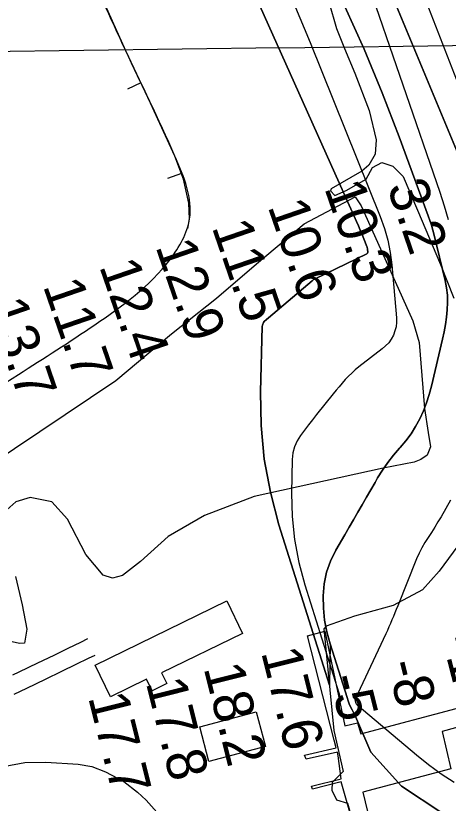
# Model space of a CAD drawing. Extents: x 3598634 to 3636690, y 517270 to 542944.
# Drawn here: x 3630516 to 3631242, y 527737 to 529058 of the extents above; entities that cross this region are included whole.
import ezdxf

# ---------------------------------------------------------------- set-up
doc = ezdxf.new("R2010")
doc.units = 0
for name, color, linetype in [('V-BLDG-OTLN', 7, 'Continuous'), ('V-BORW-LINE', 7, 'Continuous'), ('V-CHAN-DOCK', 7, 'Continuous'), ('V-GRID-MAJR', 7, 'Continuous'), ('V-RIVR-EDGE', 7, 'Continuous'), ('V-RIVR-RANG', 7, 'Continuous'), ('V-ROAD-CNTR', 7, 'Continuous'), ('V-SITE-VEGE', 7, 'Continuous'), ('V-TOPO-DPTH', 7, 'Continuous'), ('V-TOPO-MINR', 7, 'Continuous'), ('V-TOPO-WATR', 7, 'Continuous')]:
    doc.layers.add(name, color=color, linetype=linetype)

msp = doc.modelspace()

# ---------------------------------------------------------------- linework, layer by layer
at = {"layer": 'V-BLDG-OTLN'}
for points in [[(3630649.8, 527968.9), (3630870.5, 528076.5), (3630897.1, 528022.1), (3630761.2, 527955.9), (3630769.9, 527938), (3630745.5, 527926.1), (3630736.1, 527945.4), (3630675.6, 527915.9)], [(3630825.2, 527865.4), (3630920, 527890.6), (3630935.4, 527832.5), (3630840.6, 527807.3)]]:
    msp.add_lwpolyline(points, close=True, dxfattribs=at)
at = {"layer": 'V-BORW-LINE'}
for p, q in [((3630726.5, 528945.6), (3630703.9, 528934.9)), ((3630794.5, 528793.6), (3630771.1, 528784.8))]:
    msp.add_line(p, q, dxfattribs=at)
msp.add_lwpolyline([(3630805.5, 528701), (3630808.3, 528717.1), (3630806.9, 528743.6), (3630798.2, 528783.9), (3630783.6, 528822.7), (3630742.9, 528911.2), (3630701.2, 528998.9), (3630661.6, 529087.8), (3630639.5, 529131.9), (3630621.8, 529159.4)], dxfattribs=at)
msp.add_spline([(3630492.8, 529217.4), (3630529.1, 529252.2), (3630611.1, 529176.1), (3630701.2, 528998.9), (3630783.6, 528822.7), (3630808.3, 528717.1), (3630775.6, 528649.4), (3630649.2, 528539.7), (3630520.9, 528456.4), (3630352.3, 528348.3), (3630181.4, 528227.1), (3630070.5, 528177), (3630005.7, 528206.7), (3629962.6, 528357.3), (3629907.8, 528533.1), (3629869, 528623.8), (3629878, 528716.3), (3630034.9, 528854.7), (3630229.1, 529014.8), (3630347.2, 529104), (3630425.9, 529174.9), (3630492.8, 529217.4)], degree=3, dxfattribs=at)
at = {"layer": 'V-CHAN-DOCK'}
for points in [[(3631051.1, 527843.2), (3631006.3, 528018.1), (3631035.3, 528025.8), (3631069, 527867.4), (3631090.2, 527872.1), (3631095.9, 527853.5)], [(3631095.9, 527853.5), (3631263.9, 527898.2), (3631270.9, 527868.1), (3631232.3, 527857.6)], [(3631232.3, 527857.6), (3631246.6, 527795.2), (3631099.1, 527756), (3631111, 527707.5), (3631118.8, 527709.3), (3631144, 527623.4), (3631296.4, 527667.2), (3631305.2, 527628), (3631181.2, 527598.1), (3631183.5, 527587.9), (3631153.9, 527574.4), (3631161.8, 527540.5), (3631131.2, 527533.1), (3631062.5, 527773.5), (3631014.4, 527761.2), (3631013, 527766.1), (3631062.4, 527778.4), (3631057.8, 527816.8)], [(3631001.1, 527818.2), (3631054.1, 527830.2), (3631051.1, 527843.2)], [(3631057.8, 527816.8), (3631056.3, 527823.2), (3631004.1, 527811), (3631001.1, 527818.2)]]:
    msp.add_lwpolyline(points, dxfattribs=at)
at = {"layer": 'V-GRID-MAJR'}
msp.add_spline([(3602797.9, 528737.7), (3608075.8, 528784.9), (3613353.8, 528832.9), (3618631.7, 528881.6), (3623909.7, 528931.1), (3629187.6, 528981.4), (3634465.5, 529032.5), (3634465.6, 529032.5)], degree=3, dxfattribs=at)
at = {"layer": 'V-RIVR-EDGE'}
for points in [[(3631042, 529081.1), (3631055.1, 529036.7), (3631068.2, 529003), (3631085.5, 528961.5), (3631109.4, 528899.1), (3631121.3, 528849.8), (3631120, 528825.8), (3631109.2, 528807.2), (3631097.1, 528797)], [(3631097.1, 528797), (3631046, 528767.7), (3631044.8, 528764.1), (3631052, 528756.3), (3631071.2, 528764.7), (3631104.9, 528783.8), (3631115.2, 528803.6), (3631130.8, 528812), (3631149.4, 528805.9), (3631166.8, 528788.5), (3631190.6, 528732), (3631229.4, 528640.6), (3631251.5, 528584.1)], [(3631281.8, 528201), (3631227, 528126.7), (3631199.3, 528095), (3631150, 528068.7), (3631085.1, 528050.9), (3631037.6, 528034.2), (3631033.4, 528030), (3631050.4, 527859.4), (3631065.8, 527790.4), (3631047.8, 527772.4), (3631047.1, 527759.2), (3631054.9, 527743), (3631073.5, 527737.5), (3631130, 527537.5)]]:
    msp.add_lwpolyline(points, dxfattribs=at)
at = {"layer": 'V-ROAD-CNTR'}
for points in [[(3630511.7, 527952.5), (3630522.3, 527957.6), (3630553.5, 527972.6), (3630580.8, 527985.8), (3630604.6, 527997.4), (3630625.5, 528007.5), (3630637.6, 528013.5)], [(3630513.8, 527920.4), (3630524.6, 527925.4), (3630535.3, 527930.5), (3630566.5, 527945.6), (3630593.9, 527958.8), (3630617.8, 527970.4), (3630638.7, 527980.6), (3630649.6, 527985.9)]]:
    msp.add_lwpolyline(points, dxfattribs=at)
at = {"layer": 'V-SITE-VEGE'}
for points in [[(3630428.9, 528275.3), (3630684.2, 528446.3), (3630777.7, 528524.6), (3630853.4, 528584.1), (3630920.6, 528642.1), (3631000.4, 528708.7), (3631086.2, 528754.5), (3631096.5, 528739.3), (3631183, 528546.4), (3631193.7, 528510.2), (3631202.3, 528399.4), (3631208.9, 528358.9), (3631212.4, 528335.1), (3631207.1, 528320.9), (3631196.1, 528313.6), (3631185, 528309.1), (3631133.3, 528299.3), (3630916.8, 528251.5), (3630833.4, 528219.9), (3630772.5, 528184.6), (3630725.9, 528142.6), (3630695.6, 528119.3), (3630678.9, 528114.7), (3630663.3, 528119.9), (3630634.3, 528154.3), (3630603.2, 528213.8), (3630577.2, 528242.6), (3630540.5, 528250.1), (3630516.8, 528242.5), (3630501.7, 528229.4)], [(3630515.9, 528117.4), (3630527, 528070), (3630535, 528029.5), (3630531.4, 528005.5), (3630523, 528005.3), (3630510.3, 528007.8)], [(3630277.2, 527731.2), (3630306, 527743.4), (3630335, 527753.8), (3630360.8, 527762.6), (3630430.5, 527782.7), (3630462.6, 527791.4), (3630498.8, 527799.6), (3630531.5, 527805.9), (3630566.7, 527806.5), (3630621.2, 527803), (3630644.3, 527798.9), (3630667, 527790), (3630697.8, 527773.6), (3630721, 527755.8), (3630735.5, 527742.3), (3630770.9, 527702)]]:
    msp.add_lwpolyline(points, dxfattribs=at)
at = {"layer": 'V-TOPO-DPTH'}
for points in [[(3631273, 528792.5), (3631001.7, 529443.5)], [(3631001.7, 529443.5), (3631273, 528792.5)], [(3631044, 528004.9), (3631042.9, 527935.2), (3630958.1, 528204.2), (3630943.8, 528259.1), (3630933.3, 528314.5), (3630928.3, 528370.7), (3630927.1, 528427.4), (3630930.3, 528537), (3630930.6, 528539.2), (3630932.3, 528543.3), (3630933.7, 528545.1), (3630937.1, 528548.4), (3630940.6, 528551.6), (3631013.9, 528613.5), (3631015.7, 528614.8), (3631018.9, 528616.7), (3631105.8, 528658.9), (3631106.1, 528659.1), (3631106.4, 528659.4), (3631106.9, 528660), (3631107.2, 528661.2), (3631107.2, 528661.6), (3631106.8, 528666.6), (3631106.1, 528670.1), (3631105.7, 528671.2), (3631100.8, 528683.7), (3631097.8, 528691), (3631094.8, 528698.3), (3631091.7, 528705.6), (3631088.5, 528712.8), (3630792.9, 529371.7)], [(3631086.7, 527882.8), (3631081, 527893.8), (3631078.6, 527898.8), (3631076.3, 527903.9), (3631074.3, 527909.2), (3631072.5, 527914.5), (3631044, 528004.9), (3631038.8, 528024.6), (3631034.9, 528044.5), (3631032.9, 528064.7), (3631032.2, 528085.1), (3631034, 528105.2), (3631037.9, 528124.8), (3631044.7, 528143.5), (3631053.5, 528161.6), (3631068.8, 528187.7), (3631076.1, 528200.2), (3631083.3, 528212.8), (3631090.5, 528225.3), (3631097.7, 528237.9), (3631105, 528250.4), (3631112.2, 528262.9), (3631119.5, 528275.4), (3631123.9, 528282.9), (3631132.2, 528296), (3631141, 528308.7), (3631150.5, 528320.8), (3631160.7, 528332.6), (3631161.8, 528333.8), (3631171.3, 528345), (3631180, 528356.6), (3631187.7, 528368.9), (3631194.7, 528381.7), (3631200.7, 528395.1), (3631206.1, 528408.6), (3631210.5, 528422.5), (3631214.4, 528436.6), (3631233, 528515.8), (3631235.6, 528528), (3631237.8, 528540.2), (3631239.5, 528552.5), (3631240.8, 528564.9), (3631241.2, 528577.3), (3631240.9, 528589.6), (3631239.3, 528601.9), (3631237, 528614), (3631218.8, 528690.1), (3631216.7, 528698.4), (3631214.3, 528706.5), (3631211.7, 528714.6), (3631208.9, 528722.6), (3631160, 528855), (3631131.4, 528928.7), (3631101.2, 529001.7), (3631068.7, 529073.6)], [(3631068.7, 529073.6), (3631101.2, 529001.7), (3631131.4, 528928.7), (3631160, 528855), (3631208.9, 528722.6), (3631211.7, 528714.6), (3631214.3, 528706.5), (3631216.7, 528698.4), (3631218.8, 528690.1), (3631237, 528614), (3631239.3, 528601.9), (3631240.9, 528589.6), (3631241.2, 528577.3), (3631240.8, 528564.9), (3631239.5, 528552.5), (3631237.8, 528540.2), (3631235.6, 528528), (3631233, 528515.8), (3631214.4, 528436.6), (3631210.5, 528422.5), (3631206.1, 528408.6), (3631200.7, 528395.1), (3631194.7, 528381.7), (3631187.7, 528368.9), (3631180, 528356.6), (3631171.3, 528345), (3631161.8, 528333.8), (3631160.7, 528332.6), (3631150.5, 528320.8), (3631141, 528308.7), (3631132.2, 528296), (3631123.9, 528282.9), (3631119.5, 528275.4), (3631112.2, 528262.9), (3631105, 528250.4), (3631097.7, 528237.9), (3631090.5, 528225.3), (3631083.3, 528212.8), (3631076.1, 528200.2), (3631068.8, 528187.7), (3631053.5, 528161.6), (3631044.7, 528143.5), (3631037.9, 528124.8), (3631034, 528105.2), (3631032.2, 528085.1), (3631032.9, 528064.7), (3631034.9, 528044.5), (3631038.8, 528024.6), (3631044, 528004.9)], [(3631231.7, 527721.3), (3631164.1, 527766.2), (3631112.7, 527823.1), (3631086.7, 527882.8)]]:
    msp.add_lwpolyline(points, dxfattribs=at)
at = {"layer": 'V-TOPO-MINR'}
for points in [[(3631001.7, 529443.5), (3631273, 528792.5)], [(3630792.9, 529371.7), (3631088.5, 528712.8), (3631091.7, 528705.6), (3631094.8, 528698.3), (3631097.8, 528691), (3631100.8, 528683.7), (3631105.7, 528671.2), (3631106.1, 528670.1), (3631106.8, 528666.6), (3631107.2, 528661.6), (3631107.2, 528661.2), (3631106.9, 528660), (3631106.4, 528659.4), (3631106.1, 528659.1), (3631105.8, 528658.9), (3631018.9, 528616.7), (3631015.7, 528614.8), (3631013.9, 528613.5), (3630940.6, 528551.6), (3630937.1, 528548.4), (3630933.7, 528545.1), (3630932.3, 528543.3), (3630930.6, 528539.2), (3630930.3, 528537), (3630927.1, 528427.4), (3630928.3, 528370.7), (3630933.3, 528314.5), (3630943.8, 528259.1), (3630958.1, 528204.2), (3631042.9, 527935.2)], [(3631134.7, 529263.1), (3631318.7, 528789.2), (3631326.6, 528768.7), (3631334.5, 528748.3), (3631342.3, 528727.8), (3631350.1, 528707.4), (3631451.6, 528440), (3631477.2, 528372.9), (3631503, 528305.9), (3631529.1, 528239), (3631555.4, 528172.2), (3631594.3, 528073.9), (3631601.2, 528056.3), (3631608.1, 528038.6), (3631614.9, 528020.9), (3631621.6, 528003.1), (3631668.8, 527877.7), (3631698.5, 527797), (3631727.4, 527716)], [(3631104.1, 529122.7), (3631228.3, 528761.8), (3631235.6, 528739.2), (3631242.5, 528716.4)], [(3630983.1, 529078.4), (3631010.4, 529013.1), (3631128.3, 528721.1), (3631135.3, 528701.3), (3631141, 528681.3), (3631145, 528660.9), (3631147.7, 528640.1), (3631155.4, 528551.4), (3631155.5, 528543.9), (3631154.8, 528536.5), (3631152.9, 528529.4), (3631150.3, 528522.3), (3631146.6, 528515.7), (3631142.4, 528509.6), (3631137.3, 528504.2), (3631131.7, 528499.1), (3631092.4, 528468.9), (3631086.3, 528464), (3631080.5, 528458.8), (3631074.9, 528453.4), (3631069.5, 528447.7), (3631064.3, 528441.9), (3631059.2, 528435.9), (3631054.2, 528429.9), (3631049.3, 528423.9), (3631021.5, 528389.2), (3631014.6, 528380.5), (3631007.7, 528371.8), (3631001, 528362.9), (3630994.3, 528354.1), (3630988.6, 528344.8), (3630984.3, 528335.1), (3630981.8, 528324.8), (3630980.5, 528314), (3630979.3, 528257.4), (3630980.5, 528218.3), (3630984.1, 528179.5), (3630991.5, 528141.3), (3631001.4, 528103.4), (3631058.5, 527922.3), (3631061.8, 527912.6)], [(3631246, 528245.8), (3631230.3, 528217.9), (3631225.1, 528209), (3631219.8, 528200.2), (3631214.2, 528191.6), (3631208.5, 528183.1), (3631202.9, 528174.5), (3631197.8, 528165.7), (3631193.3, 528156.5), (3631189.1, 528147.1), (3631157.5, 528068.3), (3631155.1, 528062.4), (3631152.7, 528056.5), (3631150.3, 528050.6), (3631147.9, 528044.7), (3631145.4, 528038.9), (3631142.9, 528033), (3631140.2, 528027.2), (3631137.6, 528021.5), (3631086, 527912.1), (3631085.8, 527911.7), (3631085.6, 527910.8), (3631086.6, 527906.5), (3631087.8, 527904.2), (3631088.9, 527902.9), (3631089.5, 527902.3), (3631188.9, 527818.6), (3631209.4, 527802.3), (3631230.4, 527786.9), (3631252.3, 527772.7)]]:
    msp.add_lwpolyline(points, dxfattribs=at)
at = {"layer": 'V-TOPO-WATR'}
for points in [[(3631068.7, 529073.6), (3631101.2, 529001.7), (3631131.4, 528928.7), (3631160, 528855), (3631208.9, 528722.6), (3631211.7, 528714.6), (3631214.3, 528706.5), (3631216.7, 528698.4), (3631218.8, 528690.1), (3631237, 528614), (3631239.3, 528601.9), (3631240.9, 528589.6), (3631241.2, 528577.3), (3631240.8, 528564.9), (3631239.5, 528552.5), (3631237.8, 528540.2), (3631235.6, 528528), (3631233, 528515.8), (3631214.4, 528436.6), (3631210.5, 528422.5), (3631206.1, 528408.6), (3631200.7, 528395.1), (3631194.7, 528381.7), (3631187.7, 528368.9), (3631180, 528356.6), (3631171.3, 528345), (3631161.8, 528333.8), (3631160.7, 528332.6), (3631150.5, 528320.8), (3631141, 528308.7), (3631132.2, 528296), (3631123.9, 528282.9), (3631119.5, 528275.4), (3631112.2, 528262.9), (3631105, 528250.4), (3631097.7, 528237.9), (3631090.5, 528225.3), (3631083.3, 528212.8), (3631076.1, 528200.2), (3631068.8, 528187.7), (3631053.5, 528161.6), (3631044.7, 528143.5), (3631037.9, 528124.8), (3631034, 528105.2), (3631032.2, 528085.1), (3631032.9, 528064.7), (3631034.9, 528044.5), (3631038.8, 528024.6), (3631044, 528004.9), (3631072.5, 527914.5), (3631074.3, 527909.2), (3631076.3, 527903.9), (3631078.6, 527898.8), (3631081, 527893.8), (3631086.7, 527882.8)], [(3631086.7, 527882.8), (3631112.7, 527823.1), (3631164.1, 527766.2), (3631231.7, 527721.3)]]:
    msp.add_lwpolyline(points, dxfattribs=at)

# ---------------------------------------------------------------- texts
at = {"layer": 'V-RIVR-RANG'}
for s, rotation, p in [('10.3', 289.0383, (3631033.9, 528769.5)), ('3.2', 289.0383, (3631139.2, 528770.9)), ('10.6', 289.0383, (3630938.9, 528738.4)), ('11.5', 289.0383, (3630845, 528703.8)), ('12.9', 289.0383, (3630750.5, 528671.2)), ('12.4', 289.0383, (3630656.1, 528638.1)), ('11.7', 289.0383, (3630561.7, 528605.2)), ('13.7', 289.0383, (3630467.2, 528572.4)), ('-13', 284.3611, (3631231.4, 528013)), ('17.6', 284.0783, (3630928, 527990.7)), ('-8', 284.0783, (3631139.1, 527971.3)), ('18.2', 284.0783, (3630831.5, 527964.4)), ('-5', 284.0783, (3631041.9, 527947.8)), ('17.8', 284.0783, (3630734.6, 527939.8)), ('17.7', 284.0783, (3630637.7, 527915.3))]:
    msp.add_text(s, height=67, rotation=rotation, dxfattribs=at).set_placement(p)

doc.saveas('drawing.dxf')
